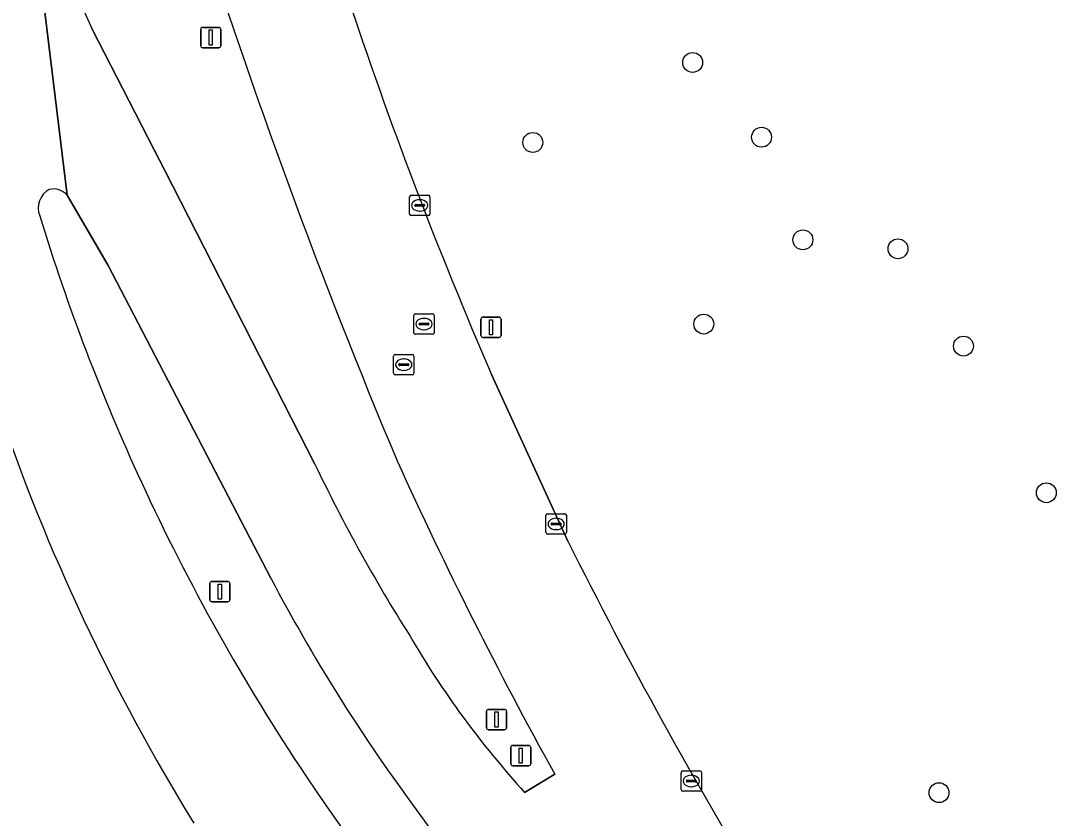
# Model space of a CAD drawing. Extents: x 154324 to 155744, y 382937 to 384188.
# Drawn here: x 155190 to 155241, y 383170.7 to 383209.9 of the extents above; entities that cross this region are included whole.
import ezdxf

# ---------------------------------------------------------------- set-up
doc = ezdxf.new("R2010")
doc.units = 0
for name, color, linetype in [('IMGEO_Berm_groen', 7, 'Continuous'), ('IMGEO_Boom', 7, 'Continuous'), ('IMGEO_Groenvoorziening', 7, 'Continuous'), ('IMGEO_Kolk', 7, 'Continuous'), ('IMGEO_Lichtmast', 7, 'Continuous'), ('IMGEO_Rijbaan_lokaal_gesloten', 7, 'Continuous'), ('IMGEO_Rijbaan_regionaal_gesloten', 7, 'Continuous'), ('IMGEO_Rioolput', 7, 'Continuous'), ('IMGEO_Verkeersbordpaal', 7, 'Continuous')]:
    doc.layers.add(name, color=color, linetype=linetype)

msp = doc.modelspace()

# ---------------------------------------------------------------- linework, layer by layer
at = {"layer": 'IMGEO_Berm_groen'}
msp.add_lwpolyline([(155202.347, 383182.456), (155194.32, 383197.873), (155192.315, 383201.339)], dxfattribs=at)
for centre, radius, start, end in [((155191.954, 383200.701), 1.066, 119.5826, 200.9655), ((155191.615, 383200.697), 0.95, 42.5498, 101.3572), ((155291.394, 383231.164), 105.065, 197.07212, 204.7248), ((155284.74, 383223.555), 101.251, 198.73458, 211.64731), ((155291.407, 383231.153), 105.072, 204.71604, 213.76641), ((155283.539, 383225.417), 91.858, 207.88451, 211.94988), ((155287.156, 383228.067), 96.329, 212.14904, 229.23121), ((155291.428, 383231.021), 105.016, 213.70019, 231.56185)]:
    msp.add_arc(centre, radius, start, end, dxfattribs=at)
at = {"layer": 'IMGEO_Boom'}
for centre in [(155223.089, 383207.873), (155215.223, 383203.936), (155226.479, 383204.193), (155228.512, 383199.143), (155233.191, 383198.703), (155223.636, 383194.996), (155236.416, 383193.913), (155240.494, 383186.694), (155235.214, 383171.93)]:
    msp.add_circle(centre, 0.489, dxfattribs=at)
at = {"layer": 'IMGEO_Groenvoorziening'}
for points in [[(155193.541, 383209.518), (155196.575, 383203.607), (155197.112, 383202.562), (155204.501, 383188.103)], [(155213.197, 383192.507), (155216.949, 383184.314)], [(155214.822, 383171.946), (155216.303, 383172.841)]]:
    msp.add_lwpolyline(points, dxfattribs=at)
for centre, radius, start, end in [((155263.158, 383241.59), 76.649, 198.11309, 204.73505), ((155499.3, 383310.489), 315.398, 197.52311, 202.80172), ((155420.016, 383282.005), 225.353, 198.30005, 203.39997), ((155277.829, 383223.102), 81.252, 205.51476, 212.34136), ((155404.521, 383277.145), 215.187, 204.39759, 208.99383), ((155434.03, 383292.565), 242.575, 206.50389, 211.24358), ((155248.4, 383202.494), 45.395, 210.2361, 222.2948)]:
    msp.add_arc(centre, radius, start, end, dxfattribs=at)
at = {"layer": 'IMGEO_Kolk'}
for p, q in [((155209.158, 383200.411), (155209.158, 383201.263)), ((155209.233, 383201.337), (155210.085, 383201.337)), ((155210.159, 383201.263), (155210.159, 383200.411)), ((155209.417, 383200.831), (155209.417, 383200.843)), ((155209.855, 383200.794), (155209.457, 383200.794)), ((155209.46, 383200.88), (155209.858, 383200.88)), ((155209.646, 383201.117), (155209.671, 383201.117)), ((155209.901, 383200.843), (155209.901, 383200.831)), ((155210.085, 383200.337), (155209.233, 383200.337)), ((155209.669, 383200.557), (155209.644, 383200.557)), ((155215.872, 383184.731), (155215.872, 383185.583)), ((155215.947, 383185.657), (155216.799, 383185.657)), ((155216.36, 383185.437), (155216.385, 383185.437)), ((155216.873, 383185.583), (155216.873, 383184.731)), ((155216.131, 383185.151), (155216.131, 383185.163)), ((155216.569, 383185.114), (155216.171, 383185.114)), ((155216.174, 383185.2), (155216.572, 383185.2)), ((155216.615, 383185.163), (155216.615, 383185.151)), ((155216.799, 383184.657), (155215.947, 383184.657)), ((155216.383, 383184.877), (155216.358, 383184.877)), ((155222.522, 383172.079), (155222.522, 383172.931)), ((155222.597, 383173.005), (155223.449, 383173.005)), ((155223.01, 383172.785), (155223.035, 383172.785)), ((155223.523, 383172.931), (155223.523, 383172.079)), ((155222.781, 383172.499), (155222.781, 383172.511)), ((155223.219, 383172.462), (155222.821, 383172.462)), ((155222.824, 383172.548), (155223.222, 383172.548)), ((155223.033, 383172.225), (155223.008, 383172.225)), ((155223.265, 383172.511), (155223.265, 383172.499)), ((155223.449, 383172.005), (155222.597, 383172.005))]:
    msp.add_line(p, q, dxfattribs=at)
for points in [[(155209.158, 383200.411), (155209.158, 383201.263)], [(155209.233, 383201.337), (155210.085, 383201.337)], [(155210.159, 383201.263), (155210.159, 383200.411)], [(155210.085, 383200.337), (155209.233, 383200.337)], [(155215.872, 383184.731), (155215.872, 383185.583)], [(155215.947, 383185.657), (155216.799, 383185.657)], [(155216.873, 383185.583), (155216.873, 383184.731)], [(155216.799, 383184.657), (155215.947, 383184.657)], [(155222.522, 383172.079), (155222.522, 383172.931)], [(155222.597, 383173.005), (155223.449, 383173.005)], [(155223.523, 383172.931), (155223.523, 383172.079)], [(155223.449, 383172.005), (155222.597, 383172.005)]]:
    msp.add_lwpolyline(points, dxfattribs=at)
for centre, radius, start, end in [((155209.235, 383201.261), 0.0765, 91.552, 178.448), ((155209.235, 383201.261), 0.0765, 91.552, 178.448), ((155210.083, 383201.261), 0.0765, 1.552, 88.448), ((155210.083, 383201.261), 0.0765, 1.552, 88.448), ((155209.457, 383200.84), 0.0403, 85.8775, 175.7526), ((155209.454, 383200.83), 0.0366, 178.938, 274.7102), ((155209.858, 383200.837), 0.043, 264.8664, 352.4533), ((155209.862, 383200.842), 0.0386, 1.7309, 96.639), ((155209.235, 383200.413), 0.0765, 181.552, 268.448), ((155209.235, 383200.413), 0.0765, 181.552, 268.448), ((155210.083, 383200.413), 0.0765, 271.552, 358.448), ((155210.083, 383200.413), 0.0765, 271.552, 358.448), ((155215.949, 383185.581), 0.0765, 91.552, 178.448), ((155215.949, 383185.581), 0.0765, 91.552, 178.448), ((155216.797, 383185.581), 0.0765, 1.552, 88.448), ((155216.797, 383185.581), 0.0765, 1.552, 88.448), ((155216.171, 383185.16), 0.0403, 85.8775, 175.7526), ((155216.168, 383185.15), 0.0366, 178.938, 274.7102), ((155216.572, 383185.157), 0.043, 264.8664, 352.4533), ((155216.576, 383185.162), 0.0386, 1.7309, 96.639), ((155215.949, 383184.733), 0.0765, 181.552, 268.448), ((155215.949, 383184.733), 0.0765, 181.552, 268.448), ((155216.797, 383184.733), 0.0765, 271.552, 358.448), ((155216.797, 383184.733), 0.0765, 271.552, 358.448), ((155222.599, 383172.929), 0.0765, 91.552, 178.448), ((155222.599, 383172.929), 0.0765, 91.552, 178.448), ((155223.447, 383172.929), 0.0765, 1.552, 88.448), ((155223.447, 383172.929), 0.0765, 1.552, 88.448), ((155222.821, 383172.508), 0.0403, 85.8775, 175.7526), ((155222.818, 383172.498), 0.0366, 178.938, 274.7102), ((155223.222, 383172.505), 0.043, 264.8664, 352.4533), ((155223.226, 383172.51), 0.0386, 1.7309, 96.639), ((155222.599, 383172.081), 0.0765, 181.552, 268.448), ((155222.599, 383172.081), 0.0765, 181.552, 268.448), ((155223.447, 383172.081), 0.0765, 271.552, 358.448), ((155223.447, 383172.081), 0.0765, 271.552, 358.448)]:
    msp.add_arc(centre, radius, start, end, dxfattribs=at)
for centre, major_axis, ratio, start_param, end_param in [((155209.645, 383200.837), (-0.387, 0.002), 0.722429, 4.712389, 7.853982), ((155209.67, 383200.837), (-0.39, 0.002), 0.717154, 1.570796, 4.712389), ((155216.359, 383185.157), (-0.387, 0.002), 0.722429, 4.712389, 7.853982), ((155216.384, 383185.157), (-0.39, 0.002), 0.717154, 1.570796, 4.712389), ((155223.009, 383172.505), (-0.387, 0.002), 0.722429, 4.712389, 7.853982), ((155223.034, 383172.505), (-0.39, 0.002), 0.717154, 1.570796, 4.712389)]:
    msp.add_ellipse(centre, major_axis=major_axis, ratio=ratio, start_param=start_param, end_param=end_param, dxfattribs=at)
at = {"layer": 'IMGEO_Lichtmast'}
for p, q in [((155198.88, 383208.7), (155198.88, 383209.5)), ((155198.88, 383209.5), (155198.88, 383208.7)), ((155198.98, 383209.6), (155199.77, 383209.6)), ((155199.77, 383209.6), (155198.98, 383209.6)), ((155199.87, 383209.5), (155199.87, 383208.7)), ((155199.87, 383208.7), (155199.87, 383209.5)), ((155199.77, 383208.6), (155198.98, 383208.6)), ((155198.98, 383208.6), (155199.77, 383208.6)), ((155212.67, 383194.436), (155212.67, 383195.236)), ((155212.67, 383195.236), (155212.67, 383194.436)), ((155212.77, 383195.336), (155213.56, 383195.336)), ((155213.56, 383195.336), (155212.77, 383195.336)), ((155213.66, 383195.236), (155213.66, 383194.436)), ((155213.66, 383194.436), (155213.66, 383195.236)), ((155213.56, 383194.336), (155212.77, 383194.336)), ((155212.77, 383194.336), (155213.56, 383194.336)), ((155199.327, 383181.425), (155199.327, 383182.225)), ((155199.327, 383182.225), (155199.327, 383181.425)), ((155199.427, 383182.325), (155200.217, 383182.325)), ((155200.217, 383182.325), (155199.427, 383182.325)), ((155200.317, 383182.225), (155200.317, 383181.425)), ((155200.317, 383181.425), (155200.317, 383182.225)), ((155200.217, 383181.325), (155199.427, 383181.325)), ((155199.427, 383181.325), (155200.217, 383181.325)), ((155212.941, 383175.131), (155212.941, 383175.931)), ((155212.941, 383175.931), (155212.941, 383175.131)), ((155213.041, 383176.031), (155213.831, 383176.031)), ((155213.831, 383176.031), (155213.041, 383176.031)), ((155213.931, 383175.931), (155213.931, 383175.131)), ((155213.931, 383175.131), (155213.931, 383175.931)), ((155213.831, 383175.031), (155213.041, 383175.031)), ((155213.041, 383175.031), (155213.831, 383175.031))]:
    msp.add_line(p, q, dxfattribs=at)
for points in [[(155199.3, 383209.475), (155199.45, 383209.475), (155199.45, 383208.725), (155199.3, 383208.725), (155199.3, 383209.475)], [(155213.09, 383195.211), (155213.24, 383195.211), (155213.24, 383194.461), (155213.09, 383194.461), (155213.09, 383195.211)], [(155199.747, 383182.2), (155199.897, 383182.2), (155199.897, 383181.45), (155199.747, 383181.45), (155199.747, 383182.2)], [(155213.361, 383175.906), (155213.511, 383175.906), (155213.511, 383175.156), (155213.361, 383175.156), (155213.361, 383175.906)]]:
    msp.add_lwpolyline(points, dxfattribs=at)
for centre, start, end in [((155198.98, 383209.5), 90, 180), ((155198.98, 383209.5), 90, 180), ((155199.77, 383209.5), 0, 90), ((155199.77, 383209.5), 360, 90), ((155198.98, 383208.7), 180, 270), ((155198.98, 383208.7), 180, 270), ((155199.77, 383208.7), 270, 0), ((155199.77, 383208.7), 270, 0), ((155212.77, 383195.236), 90, 180), ((155212.77, 383195.236), 90, 180), ((155213.56, 383195.236), 0, 90), ((155213.56, 383195.236), 360, 90), ((155212.77, 383194.436), 180, 270), ((155212.77, 383194.436), 180, 270), ((155213.56, 383194.436), 270, 0), ((155213.56, 383194.436), 270, 0), ((155199.427, 383182.225), 90, 180), ((155199.427, 383182.225), 90, 180), ((155200.217, 383182.225), 0, 90), ((155200.217, 383182.225), 360, 90), ((155199.427, 383181.425), 180, 270), ((155199.427, 383181.425), 180, 270), ((155200.217, 383181.425), 270, 0), ((155200.217, 383181.425), 270, 0), ((155213.041, 383175.931), 90, 180), ((155213.041, 383175.931), 90, 180), ((155213.831, 383175.931), 0, 90), ((155213.831, 383175.931), 360, 90), ((155213.041, 383175.131), 180, 270), ((155213.041, 383175.131), 180, 270), ((155213.831, 383175.131), 270, 0), ((155213.831, 383175.131), 270, 0)]:
    msp.add_arc(centre, 0.1, start, end, dxfattribs=at)
at = {"layer": 'IMGEO_Rijbaan_lokaal_gesloten'}
for points in [[(155190.307, 383217.76), (155192.315, 383201.339), (155194.32, 383197.873), (155202.347, 383182.456)], [(155204.501, 383188.103), (155197.112, 383202.562), (155196.575, 383203.607), (155193.541, 383209.518)], [(155216.949, 383184.314), (155213.197, 383192.507)], [(155216.303, 383172.841), (155214.822, 383171.946)]]:
    msp.add_lwpolyline(points, dxfattribs=at)
for centre, radius, start, end in [((155263.158, 383241.59), 76.649, 198.11309, 204.73505), ((155499.3, 383310.489), 315.398, 197.52311, 202.80172), ((155420.016, 383282.005), 225.353, 198.30005, 203.39997), ((155277.829, 383223.102), 81.252, 205.51476, 212.34136), ((155404.521, 383277.145), 215.187, 204.39759, 208.99383), ((155434.03, 383292.565), 242.575, 206.50389, 211.24358), ((155283.539, 383225.417), 91.858, 207.88451, 211.94988), ((155248.4, 383202.494), 45.395, 210.2361, 222.2948), ((155287.156, 383228.067), 96.329, 212.14904, 229.23121)]:
    msp.add_arc(centre, radius, start, end, dxfattribs=at)
at = {"layer": 'IMGEO_Rijbaan_regionaal_gesloten'}
msp.add_lwpolyline([(155192.315, 383201.339), (155190.307, 383217.76)], dxfattribs=at)
for centre, radius, start, end in [((155191.954, 383200.701), 1.066, 119.5826, 200.9655), ((155191.615, 383200.697), 0.95, 42.5498, 101.3572), ((155291.394, 383231.164), 105.065, 197.07212, 204.7248), ((155284.74, 383223.555), 101.251, 198.73458, 211.64731), ((155291.407, 383231.153), 105.072, 204.71604, 213.76641), ((155291.428, 383231.021), 105.016, 213.70019, 231.56185)]:
    msp.add_arc(centre, radius, start, end, dxfattribs=at)
at = {"layer": 'IMGEO_Rioolput'}
for p, q in [((155209.367, 383194.572), (155209.367, 383195.424)), ((155209.442, 383195.498), (155210.294, 383195.498)), ((155209.855, 383195.278), (155209.88, 383195.278)), ((155210.368, 383195.424), (155210.368, 383194.572)), ((155209.626, 383194.992), (155209.626, 383195.004)), ((155210.064, 383194.955), (155209.666, 383194.955)), ((155209.669, 383195.041), (155210.067, 383195.041)), ((155209.878, 383194.718), (155209.853, 383194.718)), ((155210.11, 383195.004), (155210.11, 383194.992)), ((155210.294, 383194.498), (155209.442, 383194.498)), ((155208.374, 383192.572), (155208.374, 383193.424)), ((155208.449, 383193.498), (155209.301, 383193.498)), ((155208.676, 383193.041), (155209.074, 383193.041)), ((155208.862, 383193.278), (155208.887, 383193.278)), ((155209.375, 383193.424), (155209.375, 383192.572)), ((155208.633, 383192.992), (155208.633, 383193.004)), ((155209.071, 383192.955), (155208.673, 383192.955)), ((155208.885, 383192.718), (155208.86, 383192.718)), ((155209.117, 383193.004), (155209.117, 383192.992)), ((155209.301, 383192.498), (155208.449, 383192.498))]:
    msp.add_line(p, q, dxfattribs=at)
for points in [[(155209.367, 383194.572), (155209.367, 383195.424)], [(155209.442, 383195.498), (155210.294, 383195.498)], [(155210.368, 383195.424), (155210.368, 383194.572)], [(155210.294, 383194.498), (155209.442, 383194.498)], [(155208.374, 383192.572), (155208.374, 383193.424)], [(155208.449, 383193.498), (155209.301, 383193.498)], [(155209.375, 383193.424), (155209.375, 383192.572)], [(155209.301, 383192.498), (155208.449, 383192.498)]]:
    msp.add_lwpolyline(points, dxfattribs=at)
for centre, radius, start, end in [((155209.444, 383195.422), 0.0765, 91.552, 178.448), ((155209.444, 383195.422), 0.0765, 91.552, 178.448), ((155210.292, 383195.422), 0.0765, 1.552, 88.448), ((155210.292, 383195.422), 0.0765, 1.552, 88.448), ((155209.444, 383194.574), 0.0765, 181.552, 268.448), ((155209.444, 383194.574), 0.0765, 181.552, 268.448), ((155209.666, 383195.001), 0.0403, 85.8775, 175.7526), ((155209.663, 383194.991), 0.0366, 178.938, 274.7102), ((155210.067, 383194.998), 0.043, 264.8664, 352.4533), ((155210.071, 383195.003), 0.0386, 1.7309, 96.639), ((155210.292, 383194.574), 0.0765, 271.552, 358.448), ((155210.292, 383194.574), 0.0765, 271.552, 358.448), ((155208.451, 383193.422), 0.0765, 91.552, 178.448), ((155208.451, 383193.422), 0.0765, 91.552, 178.448), ((155208.673, 383193.001), 0.0403, 85.8775, 175.7526), ((155209.078, 383193.003), 0.0386, 1.7309, 96.639), ((155209.299, 383193.422), 0.0765, 1.552, 88.448), ((155209.299, 383193.422), 0.0765, 1.552, 88.448), ((155208.451, 383192.574), 0.0765, 181.552, 268.448), ((155208.451, 383192.574), 0.0765, 181.552, 268.448), ((155208.67, 383192.991), 0.0366, 178.938, 274.7102), ((155209.074, 383192.998), 0.043, 264.8664, 352.4533), ((155209.299, 383192.574), 0.0765, 271.552, 358.448), ((155209.299, 383192.574), 0.0765, 271.552, 358.448)]:
    msp.add_arc(centre, radius, start, end, dxfattribs=at)
for centre, major_axis, ratio, start_param, end_param in [((155209.854, 383194.998), (-0.387, 0.002), 0.722429, 4.712389, 7.853982), ((155209.879, 383194.998), (-0.39, 0.002), 0.717154, 1.570796, 4.712389), ((155208.861, 383192.998), (-0.387, 0.002), 0.722429, 4.712389, 7.853982), ((155208.886, 383192.998), (-0.39, 0.002), 0.717154, 1.570796, 4.712389)]:
    msp.add_ellipse(centre, major_axis=major_axis, ratio=ratio, start_param=start_param, end_param=end_param, dxfattribs=at)
at = {"layer": 'IMGEO_Verkeersbordpaal'}
for p, q in [((155214.235, 383174.254), (155215.025, 383174.254)), ((155215.025, 383174.254), (155214.235, 383174.254)), ((155214.135, 383173.354), (155214.135, 383174.154)), ((155214.135, 383174.154), (155214.135, 383173.354)), ((155215.125, 383174.154), (155215.125, 383173.354)), ((155215.125, 383173.354), (155215.125, 383174.154)), ((155215.025, 383173.254), (155214.235, 383173.254)), ((155214.235, 383173.254), (155215.025, 383173.254))]:
    msp.add_line(p, q, dxfattribs=at)
msp.add_lwpolyline([(155214.555, 383174.129), (155214.705, 383174.129), (155214.705, 383173.379), (155214.555, 383173.379), (155214.555, 383174.129)], dxfattribs=at)
for centre, start, end in [((155214.235, 383174.154), 90, 180), ((155214.235, 383174.154), 90, 180), ((155215.025, 383174.154), 0, 90), ((155215.025, 383174.154), 360, 90), ((155214.235, 383173.354), 180, 270), ((155214.235, 383173.354), 180, 270), ((155215.025, 383173.354), 270, 0), ((155215.025, 383173.354), 270, 0)]:
    msp.add_arc(centre, 0.1, start, end, dxfattribs=at)

doc.saveas('drawing.dxf')
